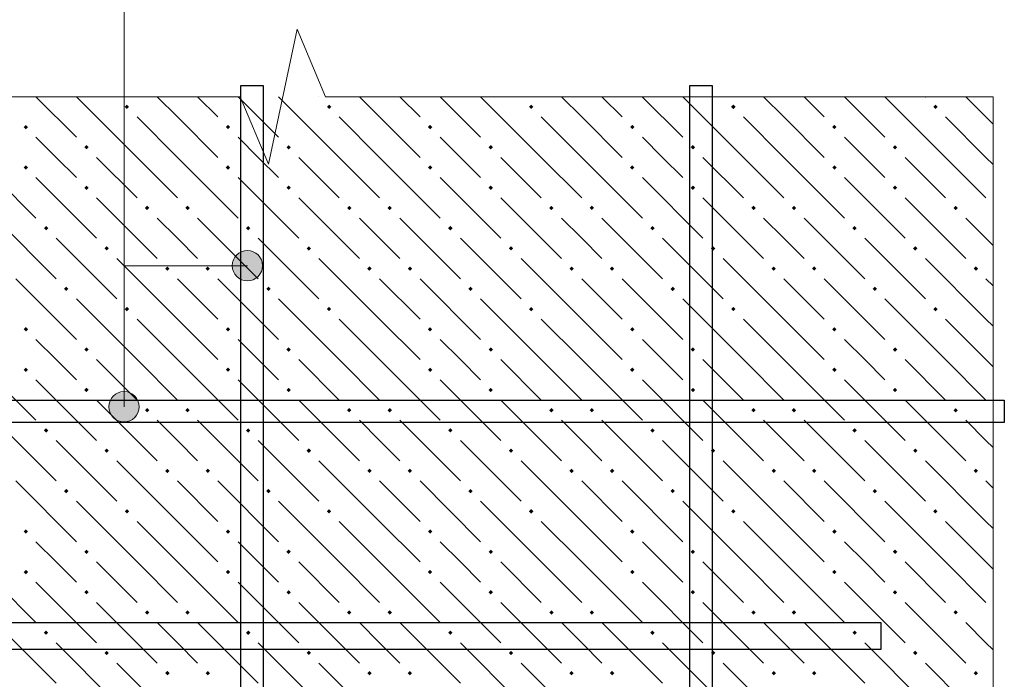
# Model space of a CAD drawing. Header units: millimetres. Extents: x 40580 to 1930067, y -240640 to 81020.
# Tile 413 of 656: x 1116029 to 1118952, y -185797 to -183840. Entities that reach past the tile are written whole.
import ezdxf

# ---------------------------------------------------------------- set-up
doc = ezdxf.new("R2010")
doc.units = ezdxf.units.MM
for name, color, linetype, lineweight in [('ЖБ Перекрытие верхний уровень', 7, 'Continuous', 35), ('Позиционная метка номер позиции', 7, 'Continuous', 13), ('Примечания', 7, 'Continuous', 13), ('Ребро вкладыша арматура S1', 52, 'Continuous', 25), ('Фоновоя арматура Х1', 52, 'Continuous', 25)]:
    doc.layers.add(name, color=color, linetype=linetype, lineweight=lineweight)

msp = doc.modelspace()

# ---------------------------------------------------------------- hatches: boundary and pattern name
at = {"layer": 'ЖБ Перекрытие верхний уровень', "linetype": 'Continuous', "lineweight": -3, "transparency": 33554687}
for points in [[(1116340.9, -184098.3), (1116347.4, -184091.8), (1116353.9, -184098.3), (1116347.4, -184104.8)], [(1116940.9, -184098.3), (1116947.4, -184091.8), (1116953.9, -184098.3), (1116947.4, -184104.8)], [(1117540.9, -184098.3), (1117547.4, -184091.8), (1117553.9, -184098.3), (1117547.4, -184104.8)], [(1118140.9, -184098.3), (1118147.4, -184091.8), (1118153.9, -184098.3), (1118147.4, -184104.8)], [(1118740.9, -184098.3), (1118747.4, -184091.8), (1118753.9, -184098.3), (1118747.4, -184104.8)], [(1116040.9, -184158.3), (1116047.4, -184151.8), (1116053.9, -184158.3), (1116047.4, -184164.8)], [(1116640.9, -184158.3), (1116647.4, -184151.8), (1116653.9, -184158.3), (1116647.4, -184164.8)], [(1117240.9, -184158.3), (1117247.4, -184151.8), (1117253.9, -184158.3), (1117247.4, -184164.8)], [(1117840.9, -184158.3), (1117847.4, -184151.8), (1117853.9, -184158.3), (1117847.4, -184164.8)], [(1118440.9, -184158.3), (1118447.4, -184151.8), (1118453.9, -184158.3), (1118447.4, -184164.8)], [(1116220.9, -184218.3), (1116227.4, -184211.8), (1116233.9, -184218.3), (1116227.4, -184224.8)], [(1116820.9, -184218.3), (1116827.4, -184211.8), (1116833.9, -184218.3), (1116827.4, -184224.8)], [(1117420.9, -184218.3), (1117427.4, -184211.8), (1117433.9, -184218.3), (1117427.4, -184224.8)], [(1118020.9, -184218.3), (1118027.4, -184211.8), (1118033.9, -184218.3), (1118027.4, -184224.8)], [(1118620.9, -184218.3), (1118627.4, -184211.8), (1118633.9, -184218.3), (1118627.4, -184224.8)], [(1116040.9, -184278.3), (1116047.4, -184271.8), (1116053.9, -184278.3), (1116047.4, -184284.8)], [(1116640.9, -184278.3), (1116647.4, -184271.8), (1116653.9, -184278.3), (1116647.4, -184284.8)], [(1117240.9, -184278.3), (1117247.4, -184271.8), (1117253.9, -184278.3), (1117247.4, -184284.8)], [(1117840.9, -184278.3), (1117847.4, -184271.8), (1117853.9, -184278.3), (1117847.4, -184284.8)], [(1118440.9, -184278.3), (1118447.4, -184271.8), (1118453.9, -184278.3), (1118447.4, -184284.8)], [(1116220.9, -184338.3), (1116227.4, -184331.8), (1116233.9, -184338.3), (1116227.4, -184344.8)], [(1116820.9, -184338.3), (1116827.4, -184331.8), (1116833.9, -184338.3), (1116827.4, -184344.8)], [(1117420.9, -184338.3), (1117427.4, -184331.8), (1117433.9, -184338.3), (1117427.4, -184344.8)], [(1118020.9, -184338.3), (1118027.4, -184331.8), (1118033.9, -184338.3), (1118027.4, -184344.8)], [(1118620.9, -184338.3), (1118627.4, -184331.8), (1118633.9, -184338.3), (1118627.4, -184344.8)], [(1116400.9, -184398.3), (1116407.4, -184391.8), (1116413.9, -184398.3), (1116407.4, -184404.8)], [(1116520.9, -184398.3), (1116527.4, -184391.8), (1116533.9, -184398.3), (1116527.4, -184404.8)], [(1117000.9, -184398.3), (1117007.4, -184391.8), (1117013.9, -184398.3), (1117007.4, -184404.8)], [(1117120.9, -184398.3), (1117127.4, -184391.8), (1117133.9, -184398.3), (1117127.4, -184404.8)], [(1117600.9, -184398.3), (1117607.4, -184391.8), (1117613.9, -184398.3), (1117607.4, -184404.8)], [(1117720.9, -184398.3), (1117727.4, -184391.8), (1117733.9, -184398.3), (1117727.4, -184404.8)], [(1118200.9, -184398.3), (1118207.4, -184391.8), (1118213.9, -184398.3), (1118207.4, -184404.8)], [(1118320.9, -184398.3), (1118327.4, -184391.8), (1118333.9, -184398.3), (1118327.4, -184404.8)], [(1118800.9, -184398.3), (1118807.4, -184391.8), (1118813.9, -184398.3), (1118807.4, -184404.8)], [(1116100.9, -184458.3), (1116107.4, -184451.8), (1116113.9, -184458.3), (1116107.4, -184464.8)], [(1116700.9, -184458.3), (1116707.4, -184451.8), (1116713.9, -184458.3), (1116707.4, -184464.8)], [(1117300.9, -184458.3), (1117307.4, -184451.8), (1117313.9, -184458.3), (1117307.4, -184464.8)], [(1117900.9, -184458.3), (1117907.4, -184451.8), (1117913.9, -184458.3), (1117907.4, -184464.8)], [(1118500.9, -184458.3), (1118507.4, -184451.8), (1118513.9, -184458.3), (1118507.4, -184464.8)], [(1116280.9, -184518.3), (1116287.4, -184511.8), (1116293.9, -184518.3), (1116287.4, -184524.8)], [(1116880.9, -184518.3), (1116887.4, -184511.8), (1116893.9, -184518.3), (1116887.4, -184524.8)], [(1117480.9, -184518.3), (1117487.4, -184511.8), (1117493.9, -184518.3), (1117487.4, -184524.8)], [(1118080.9, -184518.3), (1118087.4, -184511.8), (1118093.9, -184518.3), (1118087.4, -184524.8)], [(1118680.9, -184518.3), (1118687.4, -184511.8), (1118693.9, -184518.3), (1118687.4, -184524.8)], [(1116460.9, -184578.3), (1116467.4, -184571.8), (1116473.9, -184578.3), (1116467.4, -184584.8)], [(1116580.9, -184578.3), (1116587.4, -184571.8), (1116593.9, -184578.3), (1116587.4, -184584.8)], [(1117060.9, -184578.3), (1117067.4, -184571.8), (1117073.9, -184578.3), (1117067.4, -184584.8)], [(1117180.9, -184578.3), (1117187.4, -184571.8), (1117193.9, -184578.3), (1117187.4, -184584.8)], [(1117660.9, -184578.3), (1117667.4, -184571.8), (1117673.9, -184578.3), (1117667.4, -184584.8)], [(1117780.9, -184578.3), (1117787.4, -184571.8), (1117793.9, -184578.3), (1117787.4, -184584.8)], [(1118260.9, -184578.3), (1118267.4, -184571.8), (1118273.9, -184578.3), (1118267.4, -184584.8)], [(1118380.9, -184578.3), (1118387.4, -184571.8), (1118393.9, -184578.3), (1118387.4, -184584.8)], [(1118860.9, -184578.3), (1118867.4, -184571.8), (1118873.9, -184578.3), (1118867.4, -184584.8)], [(1116160.9, -184638.3), (1116167.4, -184631.8), (1116173.9, -184638.3), (1116167.4, -184644.8)], [(1116760.9, -184638.3), (1116767.4, -184631.8), (1116773.9, -184638.3), (1116767.4, -184644.8)], [(1117360.9, -184638.3), (1117367.4, -184631.8), (1117373.9, -184638.3), (1117367.4, -184644.8)], [(1117960.9, -184638.3), (1117967.4, -184631.8), (1117973.9, -184638.3), (1117967.4, -184644.8)], [(1118560.9, -184638.3), (1118567.4, -184631.8), (1118573.9, -184638.3), (1118567.4, -184644.8)], [(1116340.9, -184698.3), (1116347.4, -184691.8), (1116353.9, -184698.3), (1116347.4, -184704.8)], [(1116940.9, -184698.3), (1116947.4, -184691.8), (1116953.9, -184698.3), (1116947.4, -184704.8)], [(1117540.9, -184698.3), (1117547.4, -184691.8), (1117553.9, -184698.3), (1117547.4, -184704.8)], [(1118140.9, -184698.3), (1118147.4, -184691.8), (1118153.9, -184698.3), (1118147.4, -184704.8)], [(1118740.9, -184698.3), (1118747.4, -184691.8), (1118753.9, -184698.3), (1118747.4, -184704.8)], [(1116040.9, -184758.3), (1116047.4, -184751.8), (1116053.9, -184758.3), (1116047.4, -184764.8)], [(1116640.9, -184758.3), (1116647.4, -184751.8), (1116653.9, -184758.3), (1116647.4, -184764.8)], [(1117240.9, -184758.3), (1117247.4, -184751.8), (1117253.9, -184758.3), (1117247.4, -184764.8)], [(1117840.9, -184758.3), (1117847.4, -184751.8), (1117853.9, -184758.3), (1117847.4, -184764.8)], [(1118440.9, -184758.3), (1118447.4, -184751.8), (1118453.9, -184758.3), (1118447.4, -184764.8)], [(1116220.9, -184818.3), (1116227.4, -184811.8), (1116233.9, -184818.3), (1116227.4, -184824.8)], [(1116820.9, -184818.3), (1116827.4, -184811.8), (1116833.9, -184818.3), (1116827.4, -184824.8)], [(1117420.9, -184818.3), (1117427.4, -184811.8), (1117433.9, -184818.3), (1117427.4, -184824.8)], [(1118020.9, -184818.3), (1118027.4, -184811.8), (1118033.9, -184818.3), (1118027.4, -184824.8)], [(1118620.9, -184818.3), (1118627.4, -184811.8), (1118633.9, -184818.3), (1118627.4, -184824.8)], [(1116040.9, -184878.3), (1116047.4, -184871.8), (1116053.9, -184878.3), (1116047.4, -184884.8)], [(1116640.9, -184878.3), (1116647.4, -184871.8), (1116653.9, -184878.3), (1116647.4, -184884.8)], [(1117240.9, -184878.3), (1117247.4, -184871.8), (1117253.9, -184878.3), (1117247.4, -184884.8)], [(1117840.9, -184878.3), (1117847.4, -184871.8), (1117853.9, -184878.3), (1117847.4, -184884.8)], [(1118440.9, -184878.3), (1118447.4, -184871.8), (1118453.9, -184878.3), (1118447.4, -184884.8)], [(1116220.9, -184938.3), (1116227.4, -184931.8), (1116233.9, -184938.3), (1116227.4, -184944.8)], [(1116820.9, -184938.3), (1116827.4, -184931.8), (1116833.9, -184938.3), (1116827.4, -184944.8)], [(1117420.9, -184938.3), (1117427.4, -184931.8), (1117433.9, -184938.3), (1117427.4, -184944.8)], [(1118020.9, -184938.3), (1118027.4, -184931.8), (1118033.9, -184938.3), (1118027.4, -184944.8)], [(1118620.9, -184938.3), (1118627.4, -184931.8), (1118633.9, -184938.3), (1118627.4, -184944.8)], [(1116400.9, -184998.3), (1116407.4, -184991.8), (1116413.9, -184998.3), (1116407.4, -185004.8)], [(1116520.9, -184998.3), (1116527.4, -184991.8), (1116533.9, -184998.3), (1116527.4, -185004.8)], [(1117000.9, -184998.3), (1117007.4, -184991.8), (1117013.9, -184998.3), (1117007.4, -185004.8)], [(1117120.9, -184998.3), (1117127.4, -184991.8), (1117133.9, -184998.3), (1117127.4, -185004.8)], [(1117600.9, -184998.3), (1117607.4, -184991.8), (1117613.9, -184998.3), (1117607.4, -185004.8)], [(1117720.9, -184998.3), (1117727.4, -184991.8), (1117733.9, -184998.3), (1117727.4, -185004.8)], [(1118200.9, -184998.3), (1118207.4, -184991.8), (1118213.9, -184998.3), (1118207.4, -185004.8)], [(1118320.9, -184998.3), (1118327.4, -184991.8), (1118333.9, -184998.3), (1118327.4, -185004.8)], [(1118800.9, -184998.3), (1118807.4, -184991.8), (1118813.9, -184998.3), (1118807.4, -185004.8)], [(1116100.9, -185058.3), (1116107.4, -185051.8), (1116113.9, -185058.3), (1116107.4, -185064.8)], [(1116700.9, -185058.3), (1116707.4, -185051.8), (1116713.9, -185058.3), (1116707.4, -185064.8)], [(1117300.9, -185058.3), (1117307.4, -185051.8), (1117313.9, -185058.3), (1117307.4, -185064.8)], [(1117900.9, -185058.3), (1117907.4, -185051.8), (1117913.9, -185058.3), (1117907.4, -185064.8)], [(1118500.9, -185058.3), (1118507.4, -185051.8), (1118513.9, -185058.3), (1118507.4, -185064.8)], [(1116280.9, -185118.3), (1116287.4, -185111.8), (1116293.9, -185118.3), (1116287.4, -185124.8)], [(1116880.9, -185118.3), (1116887.4, -185111.8), (1116893.9, -185118.3), (1116887.4, -185124.8)], [(1117480.9, -185118.3), (1117487.4, -185111.8), (1117493.9, -185118.3), (1117487.4, -185124.8)], [(1118080.9, -185118.3), (1118087.4, -185111.8), (1118093.9, -185118.3), (1118087.4, -185124.8)], [(1118680.9, -185118.3), (1118687.4, -185111.8), (1118693.9, -185118.3), (1118687.4, -185124.8)], [(1116460.9, -185178.3), (1116467.4, -185171.8), (1116473.9, -185178.3), (1116467.4, -185184.8)], [(1116580.9, -185178.3), (1116587.4, -185171.8), (1116593.9, -185178.3), (1116587.4, -185184.8)], [(1117060.9, -185178.3), (1117067.4, -185171.8), (1117073.9, -185178.3), (1117067.4, -185184.8)], [(1117180.9, -185178.3), (1117187.4, -185171.8), (1117193.9, -185178.3), (1117187.4, -185184.8)], [(1117660.9, -185178.3), (1117667.4, -185171.8), (1117673.9, -185178.3), (1117667.4, -185184.8)], [(1117780.9, -185178.3), (1117787.4, -185171.8), (1117793.9, -185178.3), (1117787.4, -185184.8)], [(1118260.9, -185178.3), (1118267.4, -185171.8), (1118273.9, -185178.3), (1118267.4, -185184.8)], [(1118380.9, -185178.3), (1118387.4, -185171.8), (1118393.9, -185178.3), (1118387.4, -185184.8)], [(1118860.9, -185178.3), (1118867.4, -185171.8), (1118873.9, -185178.3), (1118867.4, -185184.8)], [(1116160.9, -185238.3), (1116167.4, -185231.8), (1116173.9, -185238.3), (1116167.4, -185244.8)], [(1116760.9, -185238.3), (1116767.4, -185231.8), (1116773.9, -185238.3), (1116767.4, -185244.8)], [(1117360.9, -185238.3), (1117367.4, -185231.8), (1117373.9, -185238.3), (1117367.4, -185244.8)], [(1117960.9, -185238.3), (1117967.4, -185231.8), (1117973.9, -185238.3), (1117967.4, -185244.8)], [(1118560.9, -185238.3), (1118567.4, -185231.8), (1118573.9, -185238.3), (1118567.4, -185244.8)], [(1116340.9, -185298.3), (1116347.4, -185291.8), (1116353.9, -185298.3), (1116347.4, -185304.8)], [(1116940.9, -185298.3), (1116947.4, -185291.8), (1116953.9, -185298.3), (1116947.4, -185304.8)], [(1117540.9, -185298.3), (1117547.4, -185291.8), (1117553.9, -185298.3), (1117547.4, -185304.8)], [(1118140.9, -185298.3), (1118147.4, -185291.8), (1118153.9, -185298.3), (1118147.4, -185304.8)], [(1118740.9, -185298.3), (1118747.4, -185291.8), (1118753.9, -185298.3), (1118747.4, -185304.8)], [(1116040.9, -185358.3), (1116047.4, -185351.8), (1116053.9, -185358.3), (1116047.4, -185364.8)], [(1116640.9, -185358.3), (1116647.4, -185351.8), (1116653.9, -185358.3), (1116647.4, -185364.8)], [(1117240.9, -185358.3), (1117247.4, -185351.8), (1117253.9, -185358.3), (1117247.4, -185364.8)], [(1117840.9, -185358.3), (1117847.4, -185351.8), (1117853.9, -185358.3), (1117847.4, -185364.8)], [(1118440.9, -185358.3), (1118447.4, -185351.8), (1118453.9, -185358.3), (1118447.4, -185364.8)], [(1116220.9, -185418.3), (1116227.4, -185411.8), (1116233.9, -185418.3), (1116227.4, -185424.8)], [(1116820.9, -185418.3), (1116827.4, -185411.8), (1116833.9, -185418.3), (1116827.4, -185424.8)], [(1117420.9, -185418.3), (1117427.4, -185411.8), (1117433.9, -185418.3), (1117427.4, -185424.8)], [(1118020.9, -185418.3), (1118027.4, -185411.8), (1118033.9, -185418.3), (1118027.4, -185424.8)], [(1118620.9, -185418.3), (1118627.4, -185411.8), (1118633.9, -185418.3), (1118627.4, -185424.8)], [(1116040.9, -185478.3), (1116047.4, -185471.8), (1116053.9, -185478.3), (1116047.4, -185484.8)], [(1116640.9, -185478.3), (1116647.4, -185471.8), (1116653.9, -185478.3), (1116647.4, -185484.8)], [(1117240.9, -185478.3), (1117247.4, -185471.8), (1117253.9, -185478.3), (1117247.4, -185484.8)], [(1117840.9, -185478.3), (1117847.4, -185471.8), (1117853.9, -185478.3), (1117847.4, -185484.8)], [(1118440.9, -185478.3), (1118447.4, -185471.8), (1118453.9, -185478.3), (1118447.4, -185484.8)], [(1116220.9, -185538.3), (1116227.4, -185531.8), (1116233.9, -185538.3), (1116227.4, -185544.8)], [(1116820.9, -185538.3), (1116827.4, -185531.8), (1116833.9, -185538.3), (1116827.4, -185544.8)], [(1117420.9, -185538.3), (1117427.4, -185531.8), (1117433.9, -185538.3), (1117427.4, -185544.8)], [(1118020.9, -185538.3), (1118027.4, -185531.8), (1118033.9, -185538.3), (1118027.4, -185544.8)], [(1118620.9, -185538.3), (1118627.4, -185531.8), (1118633.9, -185538.3), (1118627.4, -185544.8)], [(1116400.9, -185598.3), (1116407.4, -185591.8), (1116413.9, -185598.3), (1116407.4, -185604.8)], [(1116520.9, -185598.3), (1116527.4, -185591.8), (1116533.9, -185598.3), (1116527.4, -185604.8)], [(1117000.9, -185598.3), (1117007.4, -185591.8), (1117013.9, -185598.3), (1117007.4, -185604.8)], [(1117120.9, -185598.3), (1117127.4, -185591.8), (1117133.9, -185598.3), (1117127.4, -185604.8)], [(1117600.9, -185598.3), (1117607.4, -185591.8), (1117613.9, -185598.3), (1117607.4, -185604.8)], [(1117720.9, -185598.3), (1117727.4, -185591.8), (1117733.9, -185598.3), (1117727.4, -185604.8)], [(1118200.9, -185598.3), (1118207.4, -185591.8), (1118213.9, -185598.3), (1118207.4, -185604.8)], [(1118320.9, -185598.3), (1118327.4, -185591.8), (1118333.9, -185598.3), (1118327.4, -185604.8)], [(1118800.9, -185598.3), (1118807.4, -185591.8), (1118813.9, -185598.3), (1118807.4, -185604.8)], [(1116100.9, -185658.3), (1116107.4, -185651.8), (1116113.9, -185658.3), (1116107.4, -185664.8)], [(1116700.9, -185658.3), (1116707.4, -185651.8), (1116713.9, -185658.3), (1116707.4, -185664.8)], [(1117300.9, -185658.3), (1117307.4, -185651.8), (1117313.9, -185658.3), (1117307.4, -185664.8)], [(1117900.9, -185658.3), (1117907.4, -185651.8), (1117913.9, -185658.3), (1117907.4, -185664.8)], [(1118500.9, -185658.3), (1118507.4, -185651.8), (1118513.9, -185658.3), (1118507.4, -185664.8)], [(1116280.9, -185718.3), (1116287.4, -185711.8), (1116293.9, -185718.3), (1116287.4, -185724.8)], [(1116880.9, -185718.3), (1116887.4, -185711.8), (1116893.9, -185718.3), (1116887.4, -185724.8)], [(1117480.9, -185718.3), (1117487.4, -185711.8), (1117493.9, -185718.3), (1117487.4, -185724.8)], [(1118080.9, -185718.3), (1118087.4, -185711.8), (1118093.9, -185718.3), (1118087.4, -185724.8)], [(1118680.9, -185718.3), (1118687.4, -185711.8), (1118693.9, -185718.3), (1118687.4, -185724.8)], [(1116460.9, -185778.3), (1116467.4, -185771.8), (1116473.9, -185778.3), (1116467.4, -185784.8)], [(1116580.9, -185778.3), (1116587.4, -185771.8), (1116593.9, -185778.3), (1116587.4, -185784.8)], [(1117060.9, -185778.3), (1117067.4, -185771.8), (1117073.9, -185778.3), (1117067.4, -185784.8)], [(1117180.9, -185778.3), (1117187.4, -185771.8), (1117193.9, -185778.3), (1117187.4, -185784.8)], [(1117660.9, -185778.3), (1117667.4, -185771.8), (1117673.9, -185778.3), (1117667.4, -185784.8)], [(1117780.9, -185778.3), (1117787.4, -185771.8), (1117793.9, -185778.3), (1117787.4, -185784.8)], [(1118260.9, -185778.3), (1118267.4, -185771.8), (1118273.9, -185778.3), (1118267.4, -185784.8)], [(1118380.9, -185778.3), (1118387.4, -185771.8), (1118393.9, -185778.3), (1118387.4, -185784.8)], [(1118860.9, -185778.3), (1118867.4, -185771.8), (1118873.9, -185778.3), (1118867.4, -185784.8)]]:
    msp.add_hatch(color=7, dxfattribs=at).paths.add_polyline_path(points, flags=16)
at = {"layer": 'Позиционная метка номер позиции', "linetype": 'Continuous', "lineweight": 13, "transparency": 33554687}
for points in [[(1116682.6, -184608.3), (1116682.6, -184530.9), (1116666.4, -184547.1)], [(1116705.1, -184614.6), (1116705.1, -184524.6), (1116682.6, -184530.9)], [(1116705.1, -184614.6), (1116682.6, -184530.9), (1116682.6, -184608.3)], [(1116727.6, -184608.3), (1116727.6, -184530.9), (1116705.1, -184524.6)], [(1116727.6, -184608.3), (1116705.1, -184524.6), (1116705.1, -184614.6)], [(1116743.8, -184592.1), (1116743.8, -184547.1), (1116727.6, -184530.9)], [(1116743.8, -184592.1), (1116727.6, -184530.9), (1116727.6, -184608.3)], [(1116666.4, -184592.1), (1116666.4, -184547.1), (1116660.1, -184569.6)], [(1116682.6, -184608.3), (1116666.4, -184547.1), (1116666.4, -184592.1)], [(1116743.8, -184547.1), (1116743.8, -184592.1), (1116750.1, -184569.6)], [(1116316.3, -184949.5), (1116361.3, -184949.5), (1116338.8, -184943.2)], [(1116293.8, -184988.2), (1116383.8, -184988.2), (1116377.5, -184965.7)], [(1116293.8, -184988.2), (1116377.5, -184965.7), (1116300.1, -184965.7)], [(1116300.1, -184965.7), (1116377.5, -184965.7), (1116361.3, -184949.5)], [(1116300.1, -184965.7), (1116361.3, -184949.5), (1116316.3, -184949.5)], [(1116300.1, -185010.7), (1116383.8, -184988.2), (1116293.8, -184988.2)], [(1116300.1, -185010.7), (1116377.5, -185010.7), (1116383.8, -184988.2)], [(1116316.3, -185026.9), (1116377.5, -185010.7), (1116300.1, -185010.7)], [(1116316.3, -185026.9), (1116361.3, -185026.9), (1116377.5, -185010.7)], [(1116361.3, -185026.9), (1116316.3, -185026.9), (1116338.8, -185033.2)]]:
    msp.add_hatch(color=7, dxfattribs=at).paths.add_polyline_path(points)

# ---------------------------------------------------------------- linework, layer by layer
at = {"layer": 'ЖБ Перекрытие верхний уровень', "color": 9, "linetype": 'Continuous', "lineweight": -3, "true_color": 0xc7c7c7, "transparency": 33554687}
for p, q in [((1116077.3, -184068.2), (1116197.4, -184188.3)), ((1116377.4, -184248.3), (1116197.4, -184068.3)), ((1116317.3, -184068.2), (1116317.4, -184068.3)), ((1116497.4, -184128.3), (1116437.3, -184068.2)), ((1116557.3, -184068.2), (1116617.4, -184128.3)), ((1116677.3, -184068.2), (1116797.4, -184188.3)), ((1116977.4, -184248.3), (1116797.4, -184068.3)), ((1116917.3, -184068.2), (1116917.4, -184068.3)), ((1117097.4, -184128.3), (1117037.3, -184068.2)), ((1117157.3, -184068.2), (1117217.4, -184128.3)), ((1117277.3, -184068.2), (1117397.4, -184188.3)), ((1117577.4, -184248.3), (1117397.4, -184068.3)), ((1117517.3, -184068.2), (1117517.4, -184068.3)), ((1117697.4, -184128.3), (1117637.3, -184068.2)), ((1117757.3, -184068.2), (1117817.4, -184128.3)), ((1117877.3, -184068.2), (1117997.4, -184188.3)), ((1118177.4, -184248.3), (1117997.4, -184068.3)), ((1118117.3, -184068.2), (1118117.4, -184068.3)), ((1118297.4, -184128.3), (1118237.3, -184068.2)), ((1118357.3, -184068.2), (1118417.4, -184128.3)), ((1118477.3, -184068.2), (1118597.4, -184188.3)), ((1118777.4, -184248.3), (1118597.4, -184068.3)), ((1118717.3, -184068.2), (1118717.4, -184068.3)), ((1118897.4, -184128.3), (1118837.3, -184068.2)), ((1116377.4, -184128.3), (1116497.4, -184248.3)), ((1116497.4, -184128.3), (1116617.4, -184248.3)), ((1116977.4, -184128.3), (1117097.4, -184248.3)), ((1117097.4, -184128.3), (1117217.4, -184248.3)), ((1117577.4, -184128.3), (1117697.4, -184248.3)), ((1117697.4, -184128.3), (1117817.4, -184248.3)), ((1118177.4, -184128.3), (1118297.4, -184248.3)), ((1118297.4, -184128.3), (1118417.4, -184248.3)), ((1118777.4, -184128.3), (1118897.4, -184248.3)), ((1118897.4, -184128.3), (1118918.4, -184149.4)), ((1116137.4, -184248.3), (1116077.4, -184188.3)), ((1116737.4, -184248.3), (1116677.4, -184188.3)), ((1117337.4, -184248.3), (1117277.4, -184188.3)), ((1117937.4, -184248.3), (1117877.4, -184188.3)), ((1118537.4, -184248.3), (1118477.4, -184188.3)), ((1115897.4, -184248.3), (1116077.4, -184428.3)), ((1116197.4, -184308.3), (1116137.4, -184248.3)), ((1116257.4, -184248.3), (1116377.4, -184368.3)), ((1116377.4, -184248.3), (1116497.4, -184368.3)), ((1116497.4, -184248.3), (1116677.4, -184428.3)), ((1116797.4, -184308.3), (1116737.4, -184248.3)), ((1116857.4, -184248.3), (1116977.4, -184368.3)), ((1116977.4, -184248.3), (1117097.4, -184368.3)), ((1117097.4, -184248.3), (1117277.4, -184428.3)), ((1117397.4, -184308.3), (1117337.4, -184248.3)), ((1117457.4, -184248.3), (1117577.4, -184368.3)), ((1117577.4, -184248.3), (1117697.4, -184368.3)), ((1117697.4, -184248.3), (1117877.4, -184428.3)), ((1117997.4, -184308.3), (1117937.4, -184248.3)), ((1118057.4, -184248.3), (1118177.4, -184368.3)), ((1118177.4, -184248.3), (1118297.4, -184368.3)), ((1118297.4, -184248.3), (1118477.4, -184428.3)), ((1118597.4, -184308.3), (1118537.4, -184248.3)), ((1118657.4, -184248.3), (1118777.4, -184368.3)), ((1118777.4, -184248.3), (1118897.4, -184368.3)), ((1118897.4, -184248.3), (1118918.4, -184269.4)), ((1116077.4, -184308.3), (1116257.4, -184488.3)), ((1116677.4, -184308.3), (1116857.4, -184488.3)), ((1117277.4, -184308.3), (1117457.4, -184488.3)), ((1117877.4, -184308.3), (1118057.4, -184488.3)), ((1118477.4, -184308.3), (1118657.4, -184488.3)), ((1116257.4, -184368.3), (1116437.4, -184548.3)), ((1116857.4, -184368.3), (1117037.4, -184548.3)), ((1117457.4, -184368.3), (1117637.4, -184548.3)), ((1118057.4, -184368.3), (1118237.4, -184548.3)), ((1118657.4, -184368.3), (1118837.4, -184548.3)), ((1115957.4, -184428.3), (1116137.4, -184608.3)), ((1116497.4, -184488.3), (1116437.4, -184428.3)), ((1116557.4, -184428.3), (1116737.4, -184608.3)), ((1117097.4, -184488.3), (1117037.4, -184428.3)), ((1117157.4, -184428.3), (1117337.4, -184608.3)), ((1117697.4, -184488.3), (1117637.4, -184428.3)), ((1117757.4, -184428.3), (1117937.4, -184608.3)), ((1118297.4, -184488.3), (1118237.4, -184428.3)), ((1118357.4, -184428.3), (1118537.4, -184608.3)), ((1118897.4, -184488.3), (1118837.4, -184428.3)), ((1116137.4, -184488.3), (1116317.4, -184668.3)), ((1116557.4, -184548.3), (1116497.4, -184488.3)), ((1116737.4, -184488.3), (1116917.4, -184668.3)), ((1117157.4, -184548.3), (1117097.4, -184488.3)), ((1117337.4, -184488.3), (1117517.4, -184668.3)), ((1117757.4, -184548.3), (1117697.4, -184488.3)), ((1117937.4, -184488.3), (1118117.4, -184668.3)), ((1118357.4, -184548.3), (1118297.4, -184488.3)), ((1118537.4, -184488.3), (1118717.4, -184668.3)), ((1118918.4, -184509.4), (1118897.4, -184488.3)), ((1116497.4, -184728.3), (1116317.4, -184548.3)), ((1117097.4, -184728.3), (1116917.4, -184548.3)), ((1117697.4, -184728.3), (1117517.4, -184548.3)), ((1118297.4, -184728.3), (1118117.4, -184548.3)), ((1118897.4, -184728.3), (1118717.4, -184548.3)), ((1116017.4, -184608.3), (1116197.4, -184788.3)), ((1116497.4, -184608.3), (1116617.4, -184728.3)), ((1116617.4, -184608.3), (1116797.4, -184788.3)), ((1117097.4, -184608.3), (1117217.4, -184728.3)), ((1117217.4, -184608.3), (1117397.4, -184788.3)), ((1117697.4, -184608.3), (1117817.4, -184728.3)), ((1117817.4, -184608.3), (1117997.4, -184788.3)), ((1118297.4, -184608.3), (1118417.4, -184728.3)), ((1118417.4, -184608.3), (1118597.4, -184788.3)), ((1118897.4, -184608.3), (1118918.4, -184629.4)), ((1116377.4, -184848.3), (1116197.4, -184668.3)), ((1116977.4, -184848.3), (1116797.4, -184668.3)), ((1117577.4, -184848.3), (1117397.4, -184668.3)), ((1118177.4, -184848.3), (1117997.4, -184668.3)), ((1118777.4, -184848.3), (1118597.4, -184668.3)), ((1116377.4, -184728.3), (1116497.4, -184848.3)), ((1116497.4, -184728.3), (1116617.4, -184848.3)), ((1116977.4, -184728.3), (1117097.4, -184848.3)), ((1117097.4, -184728.3), (1117217.4, -184848.3)), ((1117577.4, -184728.3), (1117697.4, -184848.3)), ((1117697.4, -184728.3), (1117817.4, -184848.3)), ((1118177.4, -184728.3), (1118297.4, -184848.3)), ((1118297.4, -184728.3), (1118417.4, -184848.3)), ((1118777.4, -184728.3), (1118897.4, -184848.3)), ((1118897.4, -184728.3), (1118918.4, -184749.4)), ((1116137.4, -184848.3), (1116077.4, -184788.3)), ((1116737.4, -184848.3), (1116677.4, -184788.3)), ((1117337.4, -184848.3), (1117277.4, -184788.3)), ((1117937.4, -184848.3), (1117877.4, -184788.3)), ((1118537.4, -184848.3), (1118477.4, -184788.3)), ((1115897.4, -184848.3), (1116077.4, -185028.3)), ((1116197.4, -184908.3), (1116137.4, -184848.3)), ((1116257.4, -184848.3), (1116377.4, -184968.3)), ((1116377.4, -184848.3), (1116497.4, -184968.3)), ((1116497.4, -184848.3), (1116677.4, -185028.3)), ((1116797.4, -184908.3), (1116737.4, -184848.3)), ((1116857.4, -184848.3), (1116977.4, -184968.3)), ((1116977.4, -184848.3), (1117097.4, -184968.3)), ((1117097.4, -184848.3), (1117277.4, -185028.3)), ((1117397.4, -184908.3), (1117337.4, -184848.3)), ((1117457.4, -184848.3), (1117577.4, -184968.3)), ((1117577.4, -184848.3), (1117697.4, -184968.3)), ((1117697.4, -184848.3), (1117877.4, -185028.3)), ((1117997.4, -184908.3), (1117937.4, -184848.3)), ((1118057.4, -184848.3), (1118177.4, -184968.3)), ((1118177.4, -184848.3), (1118297.4, -184968.3)), ((1118297.4, -184848.3), (1118477.4, -185028.3)), ((1118597.4, -184908.3), (1118537.4, -184848.3)), ((1118657.4, -184848.3), (1118777.4, -184968.3)), ((1118777.4, -184848.3), (1118897.4, -184968.3)), ((1118897.4, -184848.3), (1118918.4, -184869.4)), ((1116077.4, -184908.3), (1116257.4, -185088.3)), ((1116677.4, -184908.3), (1116857.4, -185088.3)), ((1117277.4, -184908.3), (1117457.4, -185088.3)), ((1117877.4, -184908.3), (1118057.4, -185088.3)), ((1118477.4, -184908.3), (1118657.4, -185088.3)), ((1116257.4, -184968.3), (1116437.4, -185148.3)), ((1116857.4, -184968.3), (1117037.4, -185148.3)), ((1117457.4, -184968.3), (1117637.4, -185148.3)), ((1118057.4, -184968.3), (1118237.4, -185148.3)), ((1118657.4, -184968.3), (1118837.4, -185148.3)), ((1115957.4, -185028.3), (1116137.4, -185208.3)), ((1116497.4, -185088.3), (1116437.4, -185028.3)), ((1116557.4, -185028.3), (1116737.4, -185208.3)), ((1117097.4, -185088.3), (1117037.4, -185028.3)), ((1117157.4, -185028.3), (1117337.4, -185208.3)), ((1117697.4, -185088.3), (1117637.4, -185028.3)), ((1117757.4, -185028.3), (1117937.4, -185208.3)), ((1118297.4, -185088.3), (1118237.4, -185028.3)), ((1118357.4, -185028.3), (1118537.4, -185208.3)), ((1118897.4, -185088.3), (1118837.4, -185028.3)), ((1116137.4, -185088.3), (1116317.4, -185268.3)), ((1116557.4, -185148.3), (1116497.4, -185088.3)), ((1116737.4, -185088.3), (1116917.4, -185268.3)), ((1117157.4, -185148.3), (1117097.4, -185088.3)), ((1117337.4, -185088.3), (1117517.4, -185268.3)), ((1117757.4, -185148.3), (1117697.4, -185088.3)), ((1117937.4, -185088.3), (1118117.4, -185268.3)), ((1118357.4, -185148.3), (1118297.4, -185088.3)), ((1118537.4, -185088.3), (1118717.4, -185268.3)), ((1118918.4, -185109.4), (1118897.4, -185088.3)), ((1116497.4, -185328.3), (1116317.4, -185148.3)), ((1117097.4, -185328.3), (1116917.4, -185148.3)), ((1117697.4, -185328.3), (1117517.4, -185148.3)), ((1118297.4, -185328.3), (1118117.4, -185148.3)), ((1118897.4, -185328.3), (1118717.4, -185148.3)), ((1116017.4, -185208.3), (1116197.4, -185388.3)), ((1116497.4, -185208.3), (1116617.4, -185328.3)), ((1116617.4, -185208.3), (1116797.4, -185388.3)), ((1117097.4, -185208.3), (1117217.4, -185328.3)), ((1117217.4, -185208.3), (1117397.4, -185388.3)), ((1117697.4, -185208.3), (1117817.4, -185328.3)), ((1117817.4, -185208.3), (1117997.4, -185388.3)), ((1118297.4, -185208.3), (1118417.4, -185328.3)), ((1118417.4, -185208.3), (1118597.4, -185388.3)), ((1118897.4, -185208.3), (1118918.4, -185229.4)), ((1116377.4, -185448.3), (1116197.4, -185268.3)), ((1116977.4, -185448.3), (1116797.4, -185268.3)), ((1117577.4, -185448.3), (1117397.4, -185268.3)), ((1118177.4, -185448.3), (1117997.4, -185268.3)), ((1118777.4, -185448.3), (1118597.4, -185268.3)), ((1116377.4, -185328.3), (1116497.4, -185448.3)), ((1116497.4, -185328.3), (1116617.4, -185448.3)), ((1116977.4, -185328.3), (1117097.4, -185448.3)), ((1117097.4, -185328.3), (1117217.4, -185448.3)), ((1117577.4, -185328.3), (1117697.4, -185448.3)), ((1117697.4, -185328.3), (1117817.4, -185448.3)), ((1118177.4, -185328.3), (1118297.4, -185448.3)), ((1118297.4, -185328.3), (1118417.4, -185448.3)), ((1118777.4, -185328.3), (1118897.4, -185448.3)), ((1118897.4, -185328.3), (1118918.4, -185349.4)), ((1116137.4, -185448.3), (1116077.4, -185388.3)), ((1116737.4, -185448.3), (1116677.4, -185388.3)), ((1117337.4, -185448.3), (1117277.4, -185388.3)), ((1117937.4, -185448.3), (1117877.4, -185388.3)), ((1118537.4, -185448.3), (1118477.4, -185388.3)), ((1115897.4, -185448.3), (1116077.4, -185628.3)), ((1116197.4, -185508.3), (1116137.4, -185448.3)), ((1116257.4, -185448.3), (1116377.4, -185568.3)), ((1116377.4, -185448.3), (1116497.4, -185568.3)), ((1116497.4, -185448.3), (1116677.4, -185628.3)), ((1116797.4, -185508.3), (1116737.4, -185448.3)), ((1116857.4, -185448.3), (1116977.4, -185568.3)), ((1116977.4, -185448.3), (1117097.4, -185568.3)), ((1117097.4, -185448.3), (1117277.4, -185628.3)), ((1117397.4, -185508.3), (1117337.4, -185448.3)), ((1117457.4, -185448.3), (1117577.4, -185568.3)), ((1117577.4, -185448.3), (1117697.4, -185568.3)), ((1117697.4, -185448.3), (1117877.4, -185628.3)), ((1117997.4, -185508.3), (1117937.4, -185448.3)), ((1118057.4, -185448.3), (1118177.4, -185568.3)), ((1118177.4, -185448.3), (1118297.4, -185568.3)), ((1118297.4, -185448.3), (1118477.4, -185628.3)), ((1118597.4, -185508.3), (1118537.4, -185448.3)), ((1118657.4, -185448.3), (1118777.4, -185568.3)), ((1118777.4, -185448.3), (1118897.4, -185568.3)), ((1118897.4, -185448.3), (1118918.4, -185469.4)), ((1116077.4, -185508.3), (1116257.4, -185688.3)), ((1116677.4, -185508.3), (1116857.4, -185688.3)), ((1117277.4, -185508.3), (1117457.4, -185688.3)), ((1117877.4, -185508.3), (1118057.4, -185688.3)), ((1118477.4, -185508.3), (1118657.4, -185688.3)), ((1116257.4, -185568.3), (1116437.4, -185748.3)), ((1116857.4, -185568.3), (1117037.4, -185748.3)), ((1117457.4, -185568.3), (1117637.4, -185748.3)), ((1118057.4, -185568.3), (1118237.4, -185748.3)), ((1118657.4, -185568.3), (1118837.4, -185748.3)), ((1115957.4, -185628.3), (1116137.4, -185808.3)), ((1116497.4, -185688.3), (1116437.4, -185628.3)), ((1116557.4, -185628.3), (1116737.4, -185808.3)), ((1117097.4, -185688.3), (1117037.4, -185628.3)), ((1117157.4, -185628.3), (1117337.4, -185808.3)), ((1117697.4, -185688.3), (1117637.4, -185628.3)), ((1117757.4, -185628.3), (1117937.4, -185808.3)), ((1118297.4, -185688.3), (1118237.4, -185628.3)), ((1118357.4, -185628.3), (1118537.4, -185808.3)), ((1118897.4, -185688.3), (1118837.4, -185628.3)), ((1116137.4, -185688.3), (1116317.4, -185868.3)), ((1116557.4, -185748.3), (1116497.4, -185688.3)), ((1116737.4, -185688.3), (1116917.4, -185868.3)), ((1117157.4, -185748.3), (1117097.4, -185688.3)), ((1117337.4, -185688.3), (1117517.4, -185868.3)), ((1117757.4, -185748.3), (1117697.4, -185688.3)), ((1117937.4, -185688.3), (1118117.4, -185868.3)), ((1118357.4, -185748.3), (1118297.4, -185688.3)), ((1118537.4, -185688.3), (1118717.4, -185868.3)), ((1118918.4, -185709.4), (1118897.4, -185688.3)), ((1116497.4, -185928.3), (1116317.4, -185748.3)), ((1117097.4, -185928.3), (1116917.4, -185748.3)), ((1117697.4, -185928.3), (1117517.4, -185748.3)), ((1118297.4, -185928.3), (1118117.4, -185748.3)), ((1118897.4, -185928.3), (1118717.4, -185748.3))]:
    msp.add_line(p, q, dxfattribs=at)
at = {"layer": 'Позиционная метка номер позиции', "color": 7, "linetype": 'Continuous', "lineweight": 13, "transparency": 33554687}
for p, q in [((1116705.1, -184524.6), (1116705.1, -184524.6)), ((1116660.1, -184569.6), (1116660.1, -184569.6)), ((1116750.1, -184569.6), (1116750.1, -184569.6)), ((1116705.1, -184614.6), (1116705.1, -184614.6)), ((1116338.8, -184943.2), (1116338.8, -184943.2)), ((1116293.8, -184988.2), (1116293.8, -184988.2)), ((1116383.8, -184988.2), (1116383.8, -184988.2)), ((1116338.8, -185033.2), (1116338.8, -185033.2))]:
    msp.add_line(p, q, dxfattribs=at)
for points in [[(1116338.8, -184988.2), (1116338.8, -183484.9), (1118668.4, -183484.9)], [(1116705.1, -184569.6), (1116338.8, -184569.6), (1116338.8, -183484.9), (1118668.4, -183484.9)]]:
    msp.add_lwpolyline(points, dxfattribs=at)
for centre in [(1116705.1, -184569.6), (1116338.8, -184988.2)]:
    msp.add_circle(centre, 45, dxfattribs=at)
at = {"layer": 'Примечания', "color": 7, "linetype": 'Continuous', "lineweight": 13, "transparency": 33554687}
for p, q in [((1116767.9, -184268.2), (1116852.3, -183868.2)), ((1116852.3, -183868.2), (1116936.6, -184068.2)), ((1114701.8, -184068.2), (1116683.6, -184068.2)), ((1116683.6, -184068.2), (1116767.9, -184268.2)), ((1116936.6, -184068.2), (1118918.4, -184068.2)), ((1118918.4, -184068.2), (1118918.4, -184068.2)), ((1118918.4, -184068.2), (1118918.4, -185948.2))]:
    msp.add_line(p, q, dxfattribs=at)
at = {"layer": 'Ребро вкладыша арматура S1', "color": 7, "linetype": 'Continuous', "lineweight": 25, "transparency": 33554687}
msp.add_lwpolyline([(1118585.1, -185708.2), (1105585.1, -185708.2), (1105585.1, -185628.2), (1118585.1, -185628.2), (1118585.1, -185708.2)], dxfattribs=at)
msp.add_lwpolyline([(1118585.1, -185708.2), (1105585.1, -185708.2), (1105585.1, -185628.2), (1118585.1, -185628.2), (1118585.1, -185708.2)], dxfattribs=at)
at = {"layer": 'Фоновоя арматура Х1', "color": 251, "linetype": 'Continuous', "lineweight": -3, "true_color": 0x656565, "transparency": 33554687}
for points in [[(1116751.8, -184034.9), (1116751.8, -192101.6), (1116685.1, -192101.6), (1116685.1, -184034.9), (1116751.8, -184034.9)], [(1116751.8, -184034.9), (1116751.8, -192101.6), (1116685.1, -192101.6), (1116685.1, -184034.9), (1116751.8, -184034.9)], [(1118085.1, -184034.9), (1118085.1, -192101.6), (1118018.4, -192101.6), (1118018.4, -184034.9), (1118085.1, -184034.9)], [(1118085.1, -184034.9), (1118085.1, -192101.6), (1118018.4, -192101.6), (1118018.4, -184034.9), (1118085.1, -184034.9)], [(1118951.8, -185034.9), (1112751.8, -185034.9), (1112751.8, -184968.2), (1118951.8, -184968.2), (1118951.8, -185034.9)], [(1118951.8, -185034.9), (1112751.8, -185034.9), (1112751.8, -184968.2), (1118951.8, -184968.2), (1118951.8, -185034.9)]]:
    msp.add_lwpolyline(points, dxfattribs=at)

doc.saveas('drawing.dxf')
